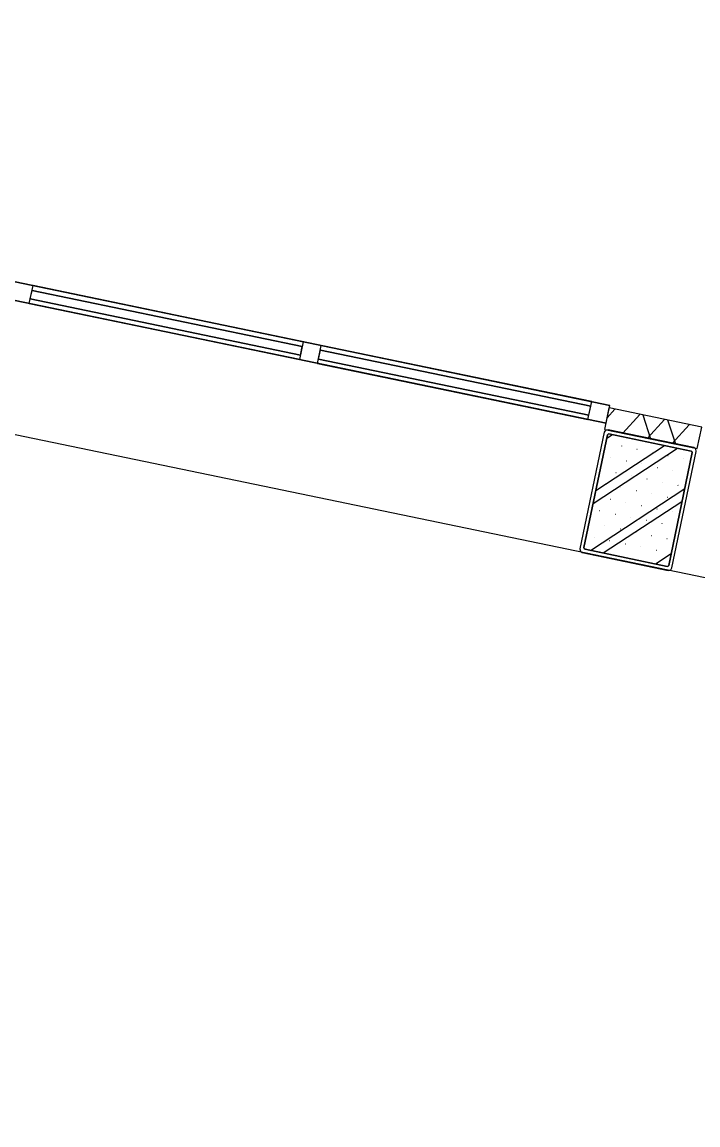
# Model space of a CAD drawing. Extents: x 81065 to 81486, y 452384 to 452681.
# Drawn here: x 81092.467 to 81094.624, y 452530.604 to 452534.125 of the extents above; entities that cross this region are included whole.
import ezdxf

# ---------------------------------------------------------------- set-up
doc = ezdxf.new("R2010")
doc.units = 0
doc.layers.add('B-BH-VH-KANTOPSLUITING-GV', color=7, linetype='Continuous')

msp = doc.modelspace()

# ---------------------------------------------------------------- linework, layer by layer
at = {"layer": 'B-BH-VH-KANTOPSLUITING-GV'}
for p, q in [((81071.9263, 452537.0682), (81103.0639, 452530.6043)), ((81094.3431, 452532.9014), (81088.7621, 452534.0604)), ((81088.7621, 452534.0604), (81094.3431, 452532.9014)), ((81094.3311, 452532.8444), (81088.7501, 452534.0034)), ((81088.7501, 452534.0034), (81094.3311, 452532.8444)), ((81092.4901, 452533.2264), (81092.5021, 452533.2844)), ((81092.4901, 452533.2264), (81092.5021, 452533.2844)), ((81092.4901, 452533.2264), (81092.5021, 452533.2844)), ((81092.4901, 452533.2264), (81092.5021, 452533.2844)), ((81092.4901, 452533.2264), (81092.5021, 452533.2844)), ((81092.4901, 452533.2264), (81092.5021, 452533.2844)), ((81092.4901, 452533.2264), (81092.5021, 452533.2844)), ((81092.4901, 452533.2264), (81092.5021, 452533.2844)), ((81092.4901, 452533.2264), (81092.5021, 452533.2844)), ((81092.4901, 452533.2264), (81092.5021, 452533.2844)), ((81093.3651, 452533.1044), (81092.5021, 452533.2844)), ((81092.5021, 452533.2844), (81093.3651, 452533.1044)), ((81093.3651, 452533.1044), (81092.5021, 452533.2844)), ((81092.5021, 452533.2844), (81093.3651, 452533.1044)), ((81093.3651, 452533.1044), (81092.5021, 452533.2844)), ((81092.5021, 452533.2844), (81093.3651, 452533.1044)), ((81093.3651, 452533.1044), (81092.5021, 452533.2844)), ((81092.5021, 452533.2844), (81093.3651, 452533.1044)), ((81093.3651, 452533.1044), (81092.5021, 452533.2844)), ((81092.5021, 452533.2844), (81093.3651, 452533.1044)), ((81092.4931, 452533.2414), (81092.4991, 452533.2684)), ((81092.4931, 452533.2414), (81092.4991, 452533.2684)), ((81092.4931, 452533.2414), (81092.4991, 452533.2684)), ((81092.4931, 452533.2414), (81092.4991, 452533.2684)), ((81092.4931, 452533.2414), (81092.4991, 452533.2684)), ((81092.4931, 452533.2414), (81092.4991, 452533.2684)), ((81092.4931, 452533.2414), (81092.4991, 452533.2684)), ((81092.4931, 452533.2414), (81092.4991, 452533.2684)), ((81092.4931, 452533.2414), (81092.4991, 452533.2684)), ((81092.4931, 452533.2414), (81092.4991, 452533.2684)), ((81092.4931, 452533.2414), (81093.3561, 452533.0614)), ((81093.3561, 452533.0614), (81092.4931, 452533.2414)), ((81093.3561, 452533.0614), (81092.4931, 452533.2414)), ((81092.4931, 452533.2414), (81093.3561, 452533.0614)), ((81093.3561, 452533.0614), (81092.4931, 452533.2414)), ((81092.4931, 452533.2414), (81093.3561, 452533.0614)), ((81093.3561, 452533.0614), (81092.4931, 452533.2414)), ((81092.4931, 452533.2414), (81093.3561, 452533.0614)), ((81093.3561, 452533.0614), (81092.4931, 452533.2414)), ((81092.4931, 452533.2414), (81093.3561, 452533.0614)), ((81092.4991, 452533.2684), (81093.3611, 452533.0894)), ((81093.3611, 452533.0894), (81092.4991, 452533.2684)), ((81093.3611, 452533.0894), (81092.4991, 452533.2684)), ((81092.4991, 452533.2684), (81093.3611, 452533.0894)), ((81093.3611, 452533.0894), (81092.4991, 452533.2684)), ((81092.4991, 452533.2684), (81093.3611, 452533.0894)), ((81093.3611, 452533.0894), (81092.4991, 452533.2684)), ((81092.4991, 452533.2684), (81093.3611, 452533.0894)), ((81093.3611, 452533.0894), (81092.4991, 452533.2684)), ((81092.4991, 452533.2684), (81093.3611, 452533.0894)), ((81093.3531, 452533.0474), (81092.4901, 452533.2264)), ((81092.4901, 452533.2264), (81093.3531, 452533.0474)), ((81093.3531, 452533.0474), (81092.4901, 452533.2264)), ((81092.4901, 452533.2264), (81093.3531, 452533.0474)), ((81093.3531, 452533.0474), (81092.4901, 452533.2264)), ((81092.4901, 452533.2264), (81093.3531, 452533.0474)), ((81093.3531, 452533.0474), (81092.4901, 452533.2264)), ((81092.4901, 452533.2264), (81093.3531, 452533.0474)), ((81093.3531, 452533.0474), (81092.4901, 452533.2264)), ((81092.4901, 452533.2264), (81093.3531, 452533.0474)), ((81093.3531, 452533.0474), (81093.3651, 452533.1044)), ((81093.3531, 452533.0474), (81093.3651, 452533.1044)), ((81093.3531, 452533.0474), (81093.3651, 452533.1044)), ((81093.3531, 452533.0474), (81093.3651, 452533.1044)), ((81093.3531, 452533.0474), (81093.3651, 452533.1044)), ((81093.3531, 452533.0474), (81093.3651, 452533.1044)), ((81093.3531, 452533.0474), (81093.3651, 452533.1044)), ((81093.3531, 452533.0474), (81093.3651, 452533.1044)), ((81093.3531, 452533.0474), (81093.3651, 452533.1044)), ((81093.3531, 452533.0474), (81093.3651, 452533.1044)), ((81093.3561, 452533.0614), (81093.3611, 452533.0894)), ((81093.3561, 452533.0614), (81093.3611, 452533.0894)), ((81093.3561, 452533.0614), (81093.3611, 452533.0894)), ((81093.3561, 452533.0614), (81093.3611, 452533.0894)), ((81093.3561, 452533.0614), (81093.3611, 452533.0894)), ((81093.3561, 452533.0614), (81093.3611, 452533.0894)), ((81093.3561, 452533.0614), (81093.3611, 452533.0894)), ((81093.3561, 452533.0614), (81093.3611, 452533.0894)), ((81093.3561, 452533.0614), (81093.3611, 452533.0894)), ((81093.3561, 452533.0614), (81093.3611, 452533.0894)), ((81093.4101, 452533.0354), (81093.4221, 452533.0924)), ((81093.4101, 452533.0354), (81093.4221, 452533.0924)), ((81093.4101, 452533.0354), (81093.4221, 452533.0924)), ((81093.4101, 452533.0354), (81093.4221, 452533.0924)), ((81093.4101, 452533.0354), (81093.4221, 452533.0924)), ((81093.4101, 452533.0354), (81093.4221, 452533.0924)), ((81093.4101, 452533.0354), (81093.4221, 452533.0924)), ((81093.4101, 452533.0354), (81093.4221, 452533.0924)), ((81093.4101, 452533.0354), (81093.4221, 452533.0924)), ((81093.4101, 452533.0354), (81093.4221, 452533.0924)), ((81093.4131, 452533.0494), (81093.4191, 452533.0774)), ((81093.4131, 452533.0494), (81093.4191, 452533.0774)), ((81093.4131, 452533.0494), (81093.4191, 452533.0774)), ((81093.4131, 452533.0494), (81093.4191, 452533.0774)), ((81093.4131, 452533.0494), (81093.4191, 452533.0774)), ((81093.4131, 452533.0494), (81093.4191, 452533.0774)), ((81093.4131, 452533.0494), (81093.4191, 452533.0774)), ((81093.4131, 452533.0494), (81093.4191, 452533.0774)), ((81093.4131, 452533.0494), (81093.4191, 452533.0774)), ((81093.4131, 452533.0494), (81093.4191, 452533.0774)), ((81094.2821, 452532.8984), (81093.4191, 452533.0774)), ((81093.4191, 452533.0774), (81094.2821, 452532.8984)), ((81093.4191, 452533.0774), (81094.2821, 452532.8984)), ((81094.2821, 452532.8984), (81093.4191, 452533.0774)), ((81094.2821, 452532.8984), (81093.4191, 452533.0774)), ((81093.4191, 452533.0774), (81094.2821, 452532.8984)), ((81093.4191, 452533.0774), (81094.2821, 452532.8984)), ((81094.2821, 452532.8984), (81093.4191, 452533.0774)), ((81094.2821, 452532.8984), (81093.4191, 452533.0774)), ((81093.4191, 452533.0774), (81094.2821, 452532.8984)), ((81094.2851, 452532.9134), (81093.4221, 452533.0924)), ((81093.4221, 452533.0924), (81094.2851, 452532.9134)), ((81094.2851, 452532.9134), (81093.4221, 452533.0924)), ((81093.4221, 452533.0924), (81094.2851, 452532.9134)), ((81094.2851, 452532.9134), (81093.4221, 452533.0924)), ((81093.4221, 452533.0924), (81094.2851, 452532.9134)), ((81094.2851, 452532.9134), (81093.4221, 452533.0924)), ((81093.4221, 452533.0924), (81094.2851, 452532.9134)), ((81094.2851, 452532.9134), (81093.4221, 452533.0924)), ((81093.4221, 452533.0924), (81094.2851, 452532.9134)), ((81094.2731, 452532.8564), (81093.4101, 452533.0354)), ((81093.4101, 452533.0354), (81094.2731, 452532.8564)), ((81094.2731, 452532.8564), (81093.4101, 452533.0354)), ((81093.4101, 452533.0354), (81094.2731, 452532.8564)), ((81094.2731, 452532.8564), (81093.4101, 452533.0354)), ((81093.4101, 452533.0354), (81094.2731, 452532.8564)), ((81094.2731, 452532.8564), (81093.4101, 452533.0354)), ((81093.4101, 452533.0354), (81094.2731, 452532.8564)), ((81094.2731, 452532.8564), (81093.4101, 452533.0354)), ((81093.4101, 452533.0354), (81094.2731, 452532.8564)), ((81094.2761, 452532.8704), (81093.4131, 452533.0494)), ((81093.4131, 452533.0494), (81094.2761, 452532.8704)), ((81093.4131, 452533.0494), (81094.2761, 452532.8704)), ((81094.2761, 452532.8704), (81093.4131, 452533.0494)), ((81094.2761, 452532.8704), (81093.4131, 452533.0494)), ((81093.4131, 452533.0494), (81094.2761, 452532.8704)), ((81093.4131, 452533.0494), (81094.2761, 452532.8704)), ((81094.2761, 452532.8704), (81093.4131, 452533.0494)), ((81094.2761, 452532.8704), (81093.4131, 452533.0494)), ((81093.4131, 452533.0494), (81094.2761, 452532.8704)), ((81094.2731, 452532.8564), (81094.2851, 452532.9134)), ((81094.2731, 452532.8564), (81094.2851, 452532.9134)), ((81094.2731, 452532.8564), (81094.2851, 452532.9134)), ((81094.2731, 452532.8564), (81094.2851, 452532.9134)), ((81094.2731, 452532.8564), (81094.2851, 452532.9134)), ((81094.2731, 452532.8564), (81094.2851, 452532.9134)), ((81094.2731, 452532.8564), (81094.2851, 452532.9134)), ((81094.2731, 452532.8564), (81094.2851, 452532.9134)), ((81094.2731, 452532.8564), (81094.2851, 452532.9134)), ((81094.2731, 452532.8564), (81094.2851, 452532.9134)), ((81094.2761, 452532.8704), (81094.2821, 452532.8984)), ((81094.2761, 452532.8704), (81094.2821, 452532.8984)), ((81094.2761, 452532.8704), (81094.2821, 452532.8984)), ((81094.2761, 452532.8704), (81094.2821, 452532.8984)), ((81094.2761, 452532.8704), (81094.2821, 452532.8984)), ((81094.2761, 452532.8704), (81094.2821, 452532.8984)), ((81094.2761, 452532.8704), (81094.2821, 452532.8984)), ((81094.2761, 452532.8704), (81094.2821, 452532.8984)), ((81094.2761, 452532.8704), (81094.2821, 452532.8984)), ((81094.2761, 452532.8704), (81094.2821, 452532.8984)), ((81094.3271, 452532.8244), (81094.3411, 452532.8934)), ((81094.3311, 452532.8444), (81094.3431, 452532.9014)), ((81094.3311, 452532.8444), (81094.3431, 452532.9014)), ((81094.3341, 452532.8614), (81094.3591, 452532.8894)), ((81094.6361, 452532.8314), (81094.3411, 452532.8934)), ((81094.3841, 452532.8124), (81094.4381, 452532.8724)), ((81094.4741, 452532.7934), (81094.4491, 452532.8704)), ((81094.4741, 452532.7934), (81094.4491, 452532.8704)), ((81094.4631, 452532.7964), (81094.5171, 452532.8564)), ((81094.5531, 452532.7774), (81094.5281, 452532.8544)), ((81094.3291, 452532.8224), (81094.3251, 452532.8154)), ((81094.3271, 452532.8244), (81094.6221, 452532.7634)), ((81094.3371, 452532.8234), (81094.3291, 452532.8224)), ((81094.6111, 452532.7664), (81094.3371, 452532.8234)), ((81094.5421, 452532.7794), (81094.5961, 452532.8394)), ((81094.6221, 452532.7634), (81094.6361, 452532.8314)), ((81094.3251, 452532.8154), (81094.2471, 452532.4434)), ((81094.2601, 452532.4474), (81094.3351, 452532.8074)), ((81094.3351, 452532.8074), (81094.2601, 452532.4474)), ((81094.3331, 452532.7964), (81094.3511, 452532.8084)), ((81094.3351, 452532.8074), (81094.3371, 452532.8094)), ((81094.3371, 452532.8094), (81094.3351, 452532.8074)), ((81094.3371, 452532.8094), (81094.3401, 452532.8104)), ((81094.3401, 452532.8104), (81094.3371, 452532.8094)), ((81094.3401, 452532.8104), (81094.6021, 452532.7554)), ((81094.6021, 452532.7554), (81094.3401, 452532.8104)), ((81094.2901, 452532.5884), (81094.5591, 452532.7644)), ((81094.2981, 452532.6294), (81094.5171, 452532.7734)), ((81094.3301, 452532.7824), (81094.3311, 452532.7824)), ((81094.3801, 452532.7724), (81094.3801, 452532.7714)), ((81094.4291, 452532.7614), (81094.4301, 452532.7614)), ((81094.4791, 452532.7514), (81094.4791, 452532.7514)), ((81094.6061, 452532.7514), (81094.5311, 452532.3904)), ((81094.5311, 452532.3904), (81094.6061, 452532.7514)), ((81094.5411, 452532.3824), (81094.6181, 452532.7544)), ((81094.6021, 452532.7554), (81094.6051, 452532.7544)), ((81094.6051, 452532.7544), (81094.6021, 452532.7554)), ((81094.6051, 452532.7544), (81094.6061, 452532.7514)), ((81094.6061, 452532.7514), (81094.6051, 452532.7544)), ((81094.6171, 452532.7624), (81094.6111, 452532.7664)), ((81094.6181, 452532.7544), (81094.6171, 452532.7624)), ((81094.6221, 452532.7634), (81094.6221, 452532.7634)), ((81094.3461, 452532.7344), (81094.3461, 452532.7344)), ((81094.3951, 452532.7244), (81094.3961, 452532.7244)), ((81094.4451, 452532.7144), (81094.4451, 452532.7144)), ((81094.5281, 452532.7414), (81094.5291, 452532.7414)), ((81094.5781, 452532.7304), (81094.5781, 452532.7304)), ((81094.3121, 452532.6974), (81094.3131, 452532.6974)), ((81094.3621, 452532.6874), (81094.3631, 452532.6874)), ((81094.4941, 452532.7034), (81094.4951, 452532.7034)), ((81094.5441, 452532.6934), (81094.5441, 452532.6934)), ((81094.3281, 452532.6504), (81094.3291, 452532.6494)), ((81094.4121, 452532.6764), (81094.4121, 452532.6764)), ((81094.4611, 452532.6664), (81094.4621, 452532.6664)), ((81094.5111, 452532.6564), (81094.5111, 452532.6564)), ((81094.5601, 452532.6464), (81094.5611, 452532.6454)), ((81094.2811, 452532.4384), (81094.5821, 452532.6364)), ((81094.2951, 452532.6124), (81094.2951, 452532.6124)), ((81094.3781, 452532.6394), (81094.3781, 452532.6394)), ((81094.4271, 452532.6294), (81094.4281, 452532.6294)), ((81094.4771, 452532.6194), (81094.4771, 452532.6194)), ((81094.5261, 452532.6084), (81094.5271, 452532.6084)), ((81094.3221, 452532.4304), (81094.5731, 452532.5944)), ((81094.3441, 452532.6024), (81094.3451, 452532.6024)), ((81094.3941, 452532.5924), (81094.3941, 452532.5924)), ((81094.4431, 452532.5814), (81094.4441, 452532.5814)), ((81094.3101, 452532.5654), (81094.3111, 452532.5654)), ((81094.3601, 452532.5544), (81094.3611, 452532.5544)), ((81094.4101, 452532.5444), (81094.4101, 452532.5444)), ((81094.4931, 452532.5714), (81094.4941, 452532.5714)), ((81094.5431, 452532.5614), (81094.5431, 452532.5614)), ((81094.2771, 452532.5274), (81094.2781, 452532.5274)), ((81094.3271, 452532.5174), (81094.3271, 452532.5174)), ((81094.3761, 452532.5074), (81094.3771, 452532.5074)), ((81094.4591, 452532.5344), (81094.4601, 452532.5344)), ((81094.5091, 452532.5244), (81094.5091, 452532.5234)), ((81094.2931, 452532.4804), (81094.2931, 452532.4804)), ((81094.3421, 452532.4704), (81094.3431, 452532.4704)), ((81094.4261, 452532.4974), (81094.4261, 452532.4964)), ((81094.4751, 452532.4864), (81094.4761, 452532.4864)), ((81094.5251, 452532.4764), (81094.5261, 452532.4764)), ((81094.2471, 452532.4434), (81094.2491, 452532.4364)), ((81094.2491, 452532.4364), (81094.2551, 452532.4314)), ((81094.2551, 452532.4314), (81094.5291, 452532.3744)), ((81094.2611, 452532.4444), (81094.2601, 452532.4474)), ((81094.2601, 452532.4474), (81094.2611, 452532.4444)), ((81094.2641, 452532.4424), (81094.2611, 452532.4444)), ((81094.2611, 452532.4444), (81094.2641, 452532.4424)), ((81094.5261, 452532.3874), (81094.2641, 452532.4424)), ((81094.2641, 452532.4424), (81094.5261, 452532.3874)), ((81094.3091, 452532.4324), (81094.3101, 452532.4324)), ((81094.3921, 452532.4594), (81094.3931, 452532.4594)), ((81094.4421, 452532.4494), (81094.4421, 452532.4494)), ((81094.4911, 452532.4394), (81094.4921, 452532.4394)), ((81094.3591, 452532.4224), (81094.3591, 452532.4224)), ((81094.4081, 452532.4124), (81094.4091, 452532.4124)), ((81094.4581, 452532.4014), (81094.4581, 452532.4014)), ((81094.4881, 452532.3954), (81094.5391, 452532.4284)), ((81094.5071, 452532.3914), (81094.5081, 452532.3914)), ((81094.5291, 452532.3884), (81094.5261, 452532.3874)), ((81094.5261, 452532.3874), (81094.5291, 452532.3884)), ((81094.5311, 452532.3904), (81094.5291, 452532.3884)), ((81094.5291, 452532.3884), (81094.5311, 452532.3904)), ((81094.5291, 452532.3744), (81094.5371, 452532.3764)), ((81094.5371, 452532.3764), (81094.5411, 452532.3824))]:
    msp.add_line(p, q, dxfattribs=at)

doc.saveas('drawing.dxf')
